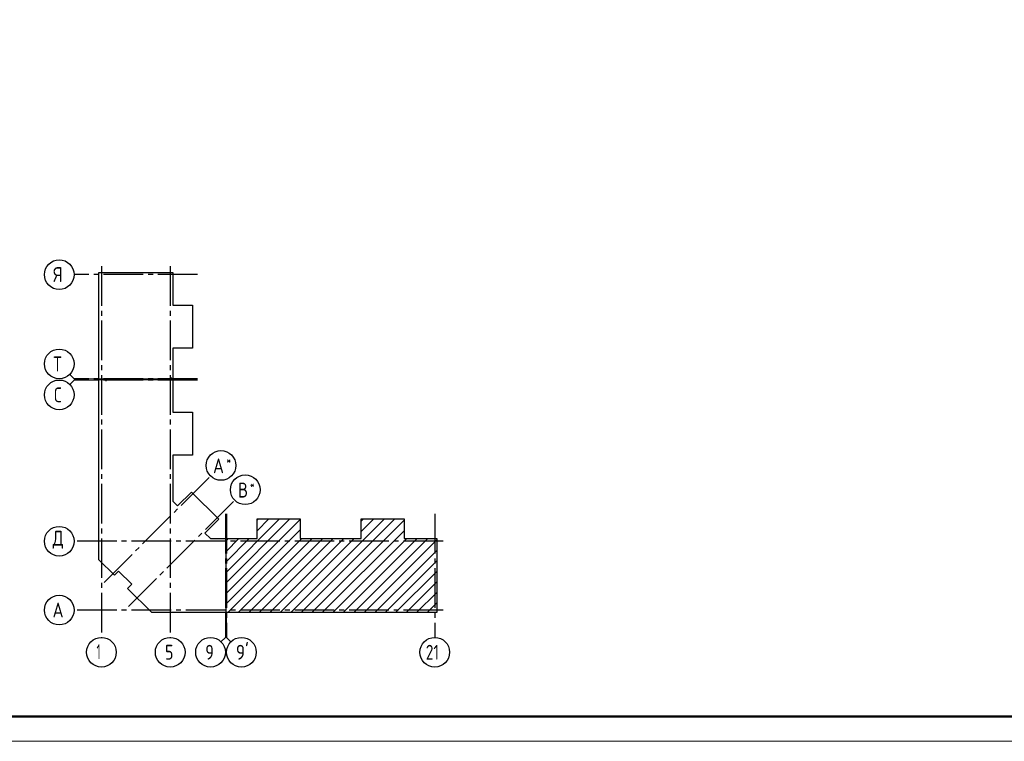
# Model space of a CAD drawing. Header units: millimetres. Extents: x 40580 to 1168286, y -220995 to 81020.
# Tile 323 of 419: x 828068 to 847976, y -128368 to -113785. Entities that reach past the tile are written whole.
import ezdxf

# ---------------------------------------------------------------- set-up
doc = ezdxf.new("R2010")
doc.units = ezdxf.units.MM
doc.linetypes.add('______5', pattern=[1100, 800, -100, 100, -100])
doc.linetypes.add('CENTER', pattern=[2, 1.25, -0.25, 0.25, -0.25])
doc.layers.add('Standard', color=7, linetype='Continuous', lineweight=25)
doc.layers.add('ОСИ', color=7, linetype='CENTER', lineweight=15)
doc.styles.add('ISOCPEUR', font='isocpeur.ttf')

msp = doc.modelspace()

# ---------------------------------------------------------------- linework, layer by layer
at = {"layer": 'Standard', "color": 7, "linetype": 'Continuous', "lineweight": 13, "transparency": 33554687}
for p, q in [((829168.3, -121041.4), (829080.4, -120953.6)), ((829168.3, -121066.4), (829080.4, -121154.3)), ((829168.3, -121041.4), (829668.3, -121041.4)), ((829168.3, -121066.4), (829668.3, -121066.4)), ((832226.3, -126268.4), (832226.3, -125768.4)), ((832251.3, -126268.4), (832251.3, -125768.4)), ((832226.3, -126268.4), (832138.4, -126356.3)), ((832251.3, -126268.4), (832339.2, -126356.3))]:
    msp.add_line(p, q, dxfattribs=at)
at = {"layer": 'Standard', "color": 7, "linetype": 'Continuous', "lineweight": -3, "transparency": 33554687}
for p, q in [((832241.3, -125166.4), (833532.2, -123875.4)), ((832241.3, -124954.2), (833320.1, -123875.4)), ((832241.3, -125378.5), (833737.3, -123882.5)), ((832869.3, -124114.1), (833108, -123875.4)), ((832869.3, -123902), (832895.8, -123875.4)), ((833548.4, -125768.4), (835441.4, -123875.4)), ((833760.5, -125768.4), (835653.5, -123875.4)), ((833972.7, -125768.4), (835841.3, -123899.8)), ((834973.3, -124131.4), (835229.3, -123875.4)), ((834973.3, -123919.3), (835017.1, -123875.4)), ((832241.3, -125590.6), (833737.3, -124094.6)), ((834184.8, -125768.4), (835841.3, -124112)), ((832241.3, -124742.1), (832711, -124272.4)), ((832241.3, -124530), (832498.8, -124272.4)), ((832241.3, -124317.8), (832253.7, -124305.4)), ((832261.3, -124297.8), (832286.7, -124272.4)), ((832275.6, -125768.4), (833771.6, -124272.4)), ((832487.8, -125768.4), (833983.8, -124272.4)), ((832699.9, -125768.4), (834195.9, -124272.4)), ((832912, -125768.4), (834408, -124272.4)), ((833124.2, -125768.4), (834620.2, -124272.4)), ((833336.3, -125768.4), (834832.3, -124272.4)), ((834396.9, -125768.4), (835892.9, -124272.4)), ((834609.1, -125768.4), (836105.1, -124272.4)), ((834821.2, -125768.4), (836317.2, -124272.4)), ((835033.3, -125768.4), (836502.3, -124299.5)), ((835245.5, -125768.4), (836502.3, -124511.6)), ((835457.6, -125768.4), (836502.3, -124723.7)), ((835669.7, -125768.4), (836502.3, -124935.9)), ((835881.9, -125768.4), (836502.3, -125148)), ((836094, -125768.4), (836502.3, -125360.2)), ((836306.1, -125768.4), (836502.3, -125572.3))]:
    msp.add_line(p, q, dxfattribs=at)
at = {"layer": 'Standard', "color": 7, "linetype": 'Continuous', "lineweight": 13, "transparency": 33554687}
msp.add_lwpolyline([(825568.3, -128368.4), (867568.3, -128368.4), (867568.3, -98668.4), (825568.3, -98668.4), (825568.3, -128368.4)], close=True, dxfattribs=at)
at = {"layer": 'Standard', "color": 7, "linetype": 'Continuous', "lineweight": 50, "transparency": 33554687}
msp.add_lwpolyline([(827568.3, -99168.4), (867068.3, -99168.4), (867068.3, -127868.4), (827568.3, -127868.4), (827568.3, -99168.4)], close=True, dxfattribs=at)
at = {"layer": 'Standard', "color": 7, "linetype": 'Continuous', "lineweight": 25, "transparency": 33554687}
for points in [[(829668.3, -121051.4), (829668.3, -118894.4), (831164.3, -118894.4), (831164.3, -119555.4), (831561.3, -119555.4), (831561.3, -120423.4), (831164.3, -120423.4), (831164.3, -121051.4), (831146.3, -121051.4), (831146.3, -121031.4), (831131.3, -121031.4), (831131.3, -121051.4), (829668.3, -121051.4)], [(829668.3, -124511.4), (829668.3, -121056.4), (829806.3, -121056.4), (829806.3, -121076.4), (829821.3, -121076.4), (829821.3, -121056.4), (831164.3, -121056.4), (831164.3, -121719.4), (831561.3, -121719.4), (831561.3, -122587.4), (831164.3, -122587.4), (831164.3, -123513.1), (831262.1, -123611), (831543, -123330.1), (832092.4, -123879.5), (831811.6, -124160.4), (831923.6, -124272.4), (832236.3, -124272.4), (832236.3, -125768.4), (830738.2, -125768.4), (830250.3, -125280.5), (830335.1, -125195.6), (830067.2, -124927.6), (829982.3, -125012.5), (829668.3, -124698.5), (829668.3, -124511.4)], [(832241.3, -125768.4), (832241.3, -124305.4), (832261.3, -124305.4), (832261.3, -124290.4), (832241.3, -124290.4), (832241.3, -124272.4), (832869.3, -124272.4), (832869.3, -123875.4), (833737.3, -123875.4), (833737.3, -124272.4), (834355.3, -124272.4), (834973.3, -124272.4), (834973.3, -123875.4), (835841.3, -123875.4), (835841.3, -124272.4), (836502.3, -124272.4), (836502.3, -125768.4), (834355.3, -125768.4), (832241.3, -125768.4)]]:
    msp.add_lwpolyline(points, dxfattribs=at)
at = {"layer": 'ОСИ', "color": 8, "linetype": '______5', "lineweight": -3, "transparency": 33554687}
for p, q in [((829721.3, -118767.1), (829721.3, -126268.4)), ((831111.3, -118767.1), (831111.3, -126268.4)), ((831664.3, -118937.4), (829168.3, -118937.4)), ((831664.3, -121041.4), (829168.3, -121041.4)), ((831664.3, -121066.4), (829168.3, -121066.4)), ((829776.5, -125156), (831926.3, -123006.3)), ((830266.5, -125646), (832416.3, -123496.3)), ((832226.3, -123772.4), (832226.3, -126268.4)), ((832251.3, -123772.4), (832251.3, -126268.4)), ((836459.3, -123772.4), (836459.3, -126268.4)), ((836629.6, -124325.4), (829168.3, -124325.4)), ((836629.6, -124325.4), (829168.3, -124325.4)), ((836629.6, -125715.4), (829168.3, -125715.4))]:
    msp.add_line(p, q, dxfattribs=at)
at = {"layer": 'ОСИ', "color": 7, "linetype": 'Continuous', "lineweight": -3, "transparency": 33554687}
for centre in [(828868.3, -118937.4), (828868.3, -120741.4), (828868.3, -121366.4), (832138.4, -122794.1), (832628.4, -123284.2), (828868.3, -124325.4), (828868.3, -124325.4), (828868.3, -125715.4), (829721.3, -126568.4), (831111.3, -126568.4), (831926.3, -126568.4), (832551.3, -126568.4), (836459.3, -126568.4)]:
    msp.add_circle(centre, 300, dxfattribs=at)

# ---------------------------------------------------------------- texts
at = {"layer": 'Standard', "color": 7, "linetype": 'Continuous', "lineweight": 25, "transparency": 33554687, "insert": (836279.3, -126718.4), "char_height": 300, "width": 472.641, "attachment_point": 7, "style": 'ISOCPEUR'}
msp.add_mtext('\\W0.75;21', dxfattribs=at)
at = {"layer": 'ОСИ', "color": 7, "linetype": 'Continuous', "lineweight": 25, "transparency": 33554687, "attachment_point": 7, "style": 'ISOCPEUR'}
for s, insert, char_height, width in [('\\W0.80;Я', (828748.3, -119087.4), 300, 359.83), ('\\W0.80;Т', (828748.3, -120891.4), 300, 359.83), ('\\W0.78;С', (828763.3, -121516.4), 300, 326.834), ('\\W0.80;*', (832246.9, -122776.6), 180, 215.891), ('\\W0.82;А', (831976.9, -122951.6), 300, 392.649), ('\\W0.80;В', (832481.9, -123441.7), 300, 359.839), ('\\W0.80;*', (832721.9, -123266.7), 180, 215.891), ('\\W0.82;Д', (828733.3, -124475.4), 300, 392.649), ('\\W0.82;А', (828733.3, -125865.4), 300, 392.649), ('\\W0.56;1', (829621.3, -126708.4), 300, 233.343), ('\\W0.78;9', (831821.3, -126718.4), 300, 326.834), ("\\W0.84;9'", (832439.8, -126718.4), 300, 441.046), ('\\W0.78;5', (831006.3, -126718.4), 300, 326.853)]:
    msp.add_mtext(s, dxfattribs=dict(at, insert=insert, char_height=char_height, width=width))

doc.saveas('drawing.dxf')
